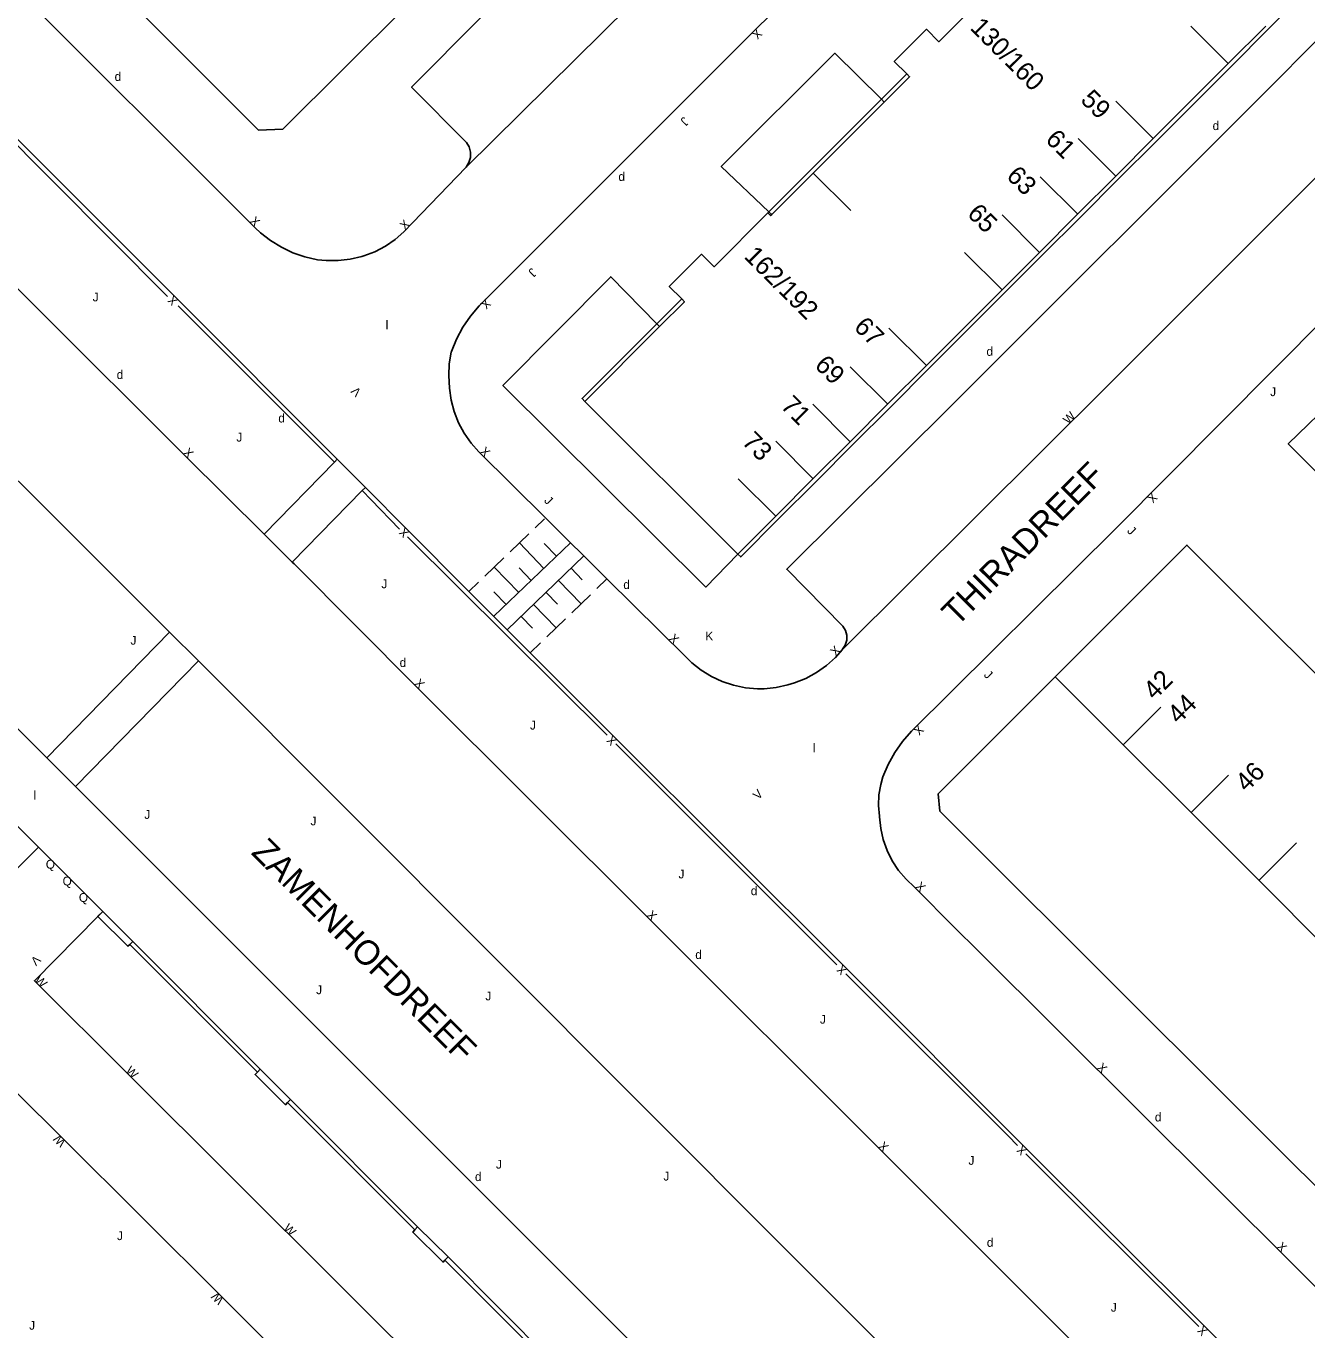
# Model space of a CAD drawing. Extents: x 134999 to 136502, y 457398 to 459002.
# Drawn here: x 136211.6 to 136284, y 458446.1 to 458519.9 of the extents above; entities that cross this region are included whole.
import ezdxf

# ---------------------------------------------------------------- set-up
doc = ezdxf.new("R2010")
doc.units = 0
for name, color, linetype in [('RI_DGTB_15', 7, 'Continuous'), ('RI_DGTB_29', 7, 'Continuous'), ('RI_DGTB_3', 7, 'Continuous'), ('RI_DGTB_30', 7, 'Continuous'), ('RI_DGTB_31', 7, 'Continuous'), ('RI_DGTB_35', 7, 'Continuous'), ('RI_DGTB_36', 7, 'Continuous'), ('RI_DGTB_37', 7, 'Continuous'), ('RI_DGTB_43', 7, 'Continuous'), ('RI_DGTB_49', 7, 'Continuous'), ('RI_DGTB_53', 7, 'Continuous'), ('RI_DGTB_54', 7, 'Continuous')]:
    doc.layers.add(name, color=color, linetype=linetype)

msp = doc.modelspace()

# ---------------------------------------------------------------- linework, layer by layer
at = {"layer": 'RI_DGTB_15'}
for p, q in [((136279.585, 458517.762), (136277.464, 458519.883)), ((136275.344, 458513.518), (136273.223, 458515.639)), ((136273.223, 458511.396), (136271.102, 458513.517)), ((136256.112, 458511.567), (136258.234, 458509.446)), ((136271.067, 458509.239), (136268.946, 458511.36)), ((136268.911, 458507.082), (136266.79, 458509.203)), ((136266.79, 458504.96), (136264.669, 458507.081)), ((136262.514, 458500.68), (136260.393, 458502.801)), ((136260.322, 458498.488), (136258.201, 458500.609)), ((136258.201, 458496.366), (136256.08, 458498.487)), ((136256.116, 458494.279), (136253.995, 458496.4)), ((136253.995, 458492.157), (136251.874, 458494.278)), ((136273.64, 458479.234), (136275.762, 458481.356)), ((136277.478, 458475.395), (136279.6, 458477.517)), ((136281.316, 458471.556), (136283.438, 458473.678))]:
    msp.add_line(p, q, dxfattribs=at)
at = {"layer": 'RI_DGTB_3'}
for p, q in [((136284.018, 458521.885), (136281.862, 458519.728)), ((136281.704, 458519.886), (136279.583, 458517.764)), ((136281.862, 458519.728), (136279.741, 458517.606)), ((136279.583, 458517.764), (136277.471, 458515.651)), ((136259.967, 458515.741), (136261.402, 458517.176)), ((136279.741, 458517.606), (136277.629, 458515.493)), ((136255.952, 458511.726), (136259.967, 458515.741)), ((136260.124, 458515.586), (136256.108, 458511.57)), ((136277.471, 458515.651), (136275.342, 458513.52)), ((136277.629, 458515.493), (136275.5, 458513.362)), ((136275.342, 458513.52), (136273.221, 458511.398)), ((136275.5, 458513.362), (136273.379, 458511.24)), ((136253.607, 458509.381), (136255.952, 458511.726)), ((136273.221, 458511.398), (136271.065, 458509.241)), ((136273.379, 458511.24), (136271.223, 458509.083)), ((136253.546, 458509.32), (136253.607, 458509.381)), ((136271.065, 458509.241), (136268.909, 458507.084)), ((136271.223, 458509.083), (136269.067, 458506.926)), ((136268.909, 458507.084), (136266.788, 458504.962)), ((136269.067, 458506.926), (136266.946, 458504.804)), ((136266.788, 458504.962), (136264.755, 458502.928)), ((136266.946, 458504.804), (136264.913, 458502.77)), ((136247.27, 458503.044), (136248.674, 458504.448)), ((136243.194, 458498.656), (136247.425, 458502.887)), ((136264.755, 458502.928), (136262.511, 458500.683)), ((136264.913, 458502.77), (136262.669, 458500.525)), ((136262.511, 458500.683), (136260.32, 458498.49)), ((136262.669, 458500.525), (136260.478, 458498.332)), ((136243.194, 458498.656), (136251.852, 458490.019)), ((136260.32, 458498.49), (136258.199, 458496.368)), ((136260.478, 458498.332), (136258.357, 458496.21)), ((136258.199, 458496.368), (136256.113, 458494.282)), ((136258.357, 458496.21), (136256.272, 458494.123)), ((136256.113, 458494.282), (136253.992, 458492.16)), ((136256.272, 458494.123), (136254.151, 458492.001)), ((136253.992, 458492.16), (136251.852, 458490.019)), ((136284.928, 458482.845), (136281.13, 458486.644)), ((136273.71, 458479.158), (136269.795, 458483.073)), ((136277.475, 458475.392), (136273.71, 458479.158)), ((136281.342, 458471.526), (136277.475, 458475.392)), ((136285.128, 458467.739), (136281.342, 458471.526))]:
    msp.add_line(p, q, dxfattribs=at)
for points in [[(136266.252, 458522.026), (136263.219, 458518.993), (136262.513, 458519.7), (136260.696, 458517.883), (136261.402, 458517.176)], [(136260.124, 458515.586), (136261.558, 458517.02), (136261.402, 458517.176)], [(136256.108, 458511.57), (136253.762, 458509.224)], [(136253.546, 458509.32), (136250.499, 458506.273), (136249.793, 458506.98), (136247.968, 458505.155), (136248.674, 458504.448)], [(136253.762, 458509.224), (136253.702, 458509.164), (136253.546, 458509.32)], [(136247.425, 458502.887), (136248.83, 458504.292), (136248.674, 458504.448)], [(136247.27, 458503.044), (136243.038, 458498.812), (136243.194, 458498.656)], [(136254.151, 458492.001), (136252.011, 458489.86), (136251.852, 458490.019)], [(136269.795, 458483.073), (136277.248, 458490.526), (136281.13, 458486.644)]]:
    msp.add_lwpolyline(points, dxfattribs=at)
at = {"layer": 'RI_DGTB_31'}
for p, q in [((136240.388, 458491.499), (136240.922, 458492.01)), ((136238.045, 458486.496), (136242.388, 458490.657)), ((136238.965, 458490.135), (136240.033, 458491.158)), ((136240.876, 458489.209), (136239.499, 458490.647)), ((136241.588, 458489.891), (136240.899, 458490.61)), ((136237.542, 458488.772), (136238.61, 458489.795)), ((136243.139, 458489.913), (136238.809, 458485.731)), ((136239.453, 458487.846), (136238.076, 458489.283)), ((136240.165, 458488.527), (136239.476, 458489.246)), ((136242.412, 458489.212), (136243.051, 458488.551)), ((136236.638, 458487.906), (136237.187, 458488.431)), ((136241.707, 458488.53), (136242.984, 458487.208)), ((136244.445, 458488.619), (136243.866, 458488.06)), ((136238.742, 458487.164), (136238.053, 458487.883)), ((136241.001, 458487.849), (136241.64, 458487.188)), ((136243.513, 458487.719), (136242.455, 458486.697)), ((136240.296, 458487.167), (136241.573, 458485.845)), ((136239.59, 458486.486), (136240.229, 458485.825)), ((136242.102, 458486.356), (136241.044, 458485.334)), ((136240.691, 458484.993), (136240.108, 458484.43))]:
    msp.add_line(p, q, dxfattribs=at)
at = {"layer": 'RI_DGTB_49'}
for p, q in [((136244.45, 458479.78), (136233.157, 458490.984)), ((136215.65, 458469.53), (136215.93, 458469.8)), ((136215.93, 458469.8), (136217.63, 458468.1)), ((136217.63, 458468.1), (136217.457, 458467.933)), ((136217.457, 458467.933), (136224.676, 458460.704)), ((136224.83, 458460.87), (136224.676, 458460.704)), ((136226.55, 458459.17), (136224.83, 458460.87)), ((136226.381, 458458.988), (136226.55, 458459.17)), ((136226.381, 458458.988), (136233.576, 458451.784)), ((136233.74, 458451.96), (136233.576, 458451.784)), ((136235.46, 458450.26), (136233.74, 458451.96)), ((136235.286, 458450.074), (136235.46, 458450.26)), ((136235.286, 458450.074), (136242.522, 458442.848))]:
    msp.add_line(p, q, dxfattribs=at)
for points in [[(136219.6, 458504.59), (136206.663, 458517.582), (136206.13, 458518.11)], [(136229.032, 458495.218), (136220.722, 458503.532), (136220.19, 458504.06)], [(136232.72, 458491.43), (136231.114, 458493.083), (136230.603, 458493.607)], [(136257.44, 458466.78), (136256.911, 458467.312), (136245.469, 458478.758), (136244.94, 458479.29)], [(136215.657, 458469.523), (136215.65, 458469.53)], [(136217.457, 458467.933), (136217.35, 458467.83), (136215.657, 458469.523)], [(136267.67, 458456.57), (136267.138, 458457.099), (136258.482, 458465.751), (136257.95, 458466.28)], [(136224.676, 458460.704), (136224.55, 458460.57), (136226.27, 458458.87), (136226.381, 458458.988)], [(136277.92, 458446.33), (136277.388, 458446.858), (136268.66, 458455.559), (136268.13, 458456.09)], [(136233.576, 458451.784), (136233.46, 458451.66), (136235.18, 458449.96), (136235.286, 458450.074)]]:
    msp.add_lwpolyline(points, dxfattribs=at)
at = {"layer": 'RI_DGTB_53'}
for p, q in [((136190.84, 458500.37), (136212.764, 458478.484)), ((136225.055, 458491.145), (136229.032, 458495.218)), ((136229.032, 458495.218), (136229.192, 458495.381)), ((136212.764, 458478.484), (136219.708, 458485.608)), ((136219.708, 458485.608), (136221.34, 458483.98)), ((136221.34, 458483.98), (136214.39, 458476.86)), ((136212.764, 458478.484), (136214.39, 458476.86)), ((136208.7, 458477.05), (136212.302, 458473.439)), ((136212.302, 458473.439), (136215.93, 458469.8)), ((136217.63, 458468.1), (136215.93, 458469.8)), ((136224.83, 458460.87), (136217.63, 458468.1)), ((136226.55, 458459.17), (136224.83, 458460.87)), ((136226.55, 458459.17), (136233.74, 458451.96)), ((136235.46, 458450.26), (136233.74, 458451.96)), ((136235.46, 458450.26), (136242.69, 458443.01))]:
    msp.add_line(p, q, dxfattribs=at)
for points in [[(136229.192, 458495.381), (136220.13, 458504.46), (136205.877, 458518.717)], [(136201.667, 458514.488), (136212.236, 458503.901), (136220.62, 458495.54), (136225.055, 458491.145)], [(136197.459, 458506.979), (136199.335, 458505.506), (136201.149, 458503.98), (136202.59, 458502.69), (136219.708, 458485.608)], [(136230.781, 458493.789), (136229.192, 458495.381)], [(136226.651, 458489.559), (136230.603, 458493.607)], [(136230.603, 458493.607), (136230.781, 458493.789)], [(136236.638, 458487.906), (136233.13, 458491.42), (136230.8, 458493.77), (136230.781, 458493.789)], [(136225.055, 458491.145), (136226.651, 458489.559)], [(136226.651, 458489.559), (136226.75, 458489.46), (136233.69, 458482.49), (136246.83, 458469.38), (136259.93, 458456.3), (136273.08, 458443.15), (136287.35, 458428.85), (136297.46, 458418.76)], [(136240.108, 458484.43), (136236.638, 458487.906)], [(136221.34, 458483.98), (136254.68, 458450.56), (136291.956, 458413.256)], [(136301.62, 458422.91), (136300.86, 458423.65), (136291.39, 458433.2), (136278.29, 458446.28), (136268.06, 458456.48), (136257.88, 458466.68), (136244.87, 458479.66), (136240.108, 458484.43)], [(136212.302, 458473.439), (136210.908, 458472.048), (136210.851, 458472.235), (136210.506, 458473.21), (136210.087, 458474.156), (136209.596, 458475.066), (136209.036, 458475.936), (136208.41, 458476.76), (136208.7, 458477.05)], [(136214.39, 458476.86), (136246.58, 458444.66), (136284.98, 458406.28)], [(136215.657, 458469.523), (136212.07, 458465.88), (136217.37, 458460.59), (136235.26, 458442.76), (136244.14, 458433.88), (136253.14, 458424.91), (136261.97, 458415.72), (136271, 458407.1), (136276.28, 458401.83), (136279.78, 458405.39)], [(136215.93, 458469.8), (136215.657, 458469.523)], [(136252.724, 458403.549), (136251.2, 458405.07), (136242.21, 458414.08), (136233.25, 458422.99), (136224.34, 458431.89), (136215.47, 458440.77), (136206.51, 458449.69), (136201.09, 458455.02), (136208.42, 458462.17), (136213.69, 458456.94), (136222.63, 458448.03), (136231.54, 458439.11), (136240.48, 458430.21), (136258.43, 458412.28), (136267.35, 458403.42), (136272.64, 458398.17), (136265.48, 458390.87), (136260.1, 458396.19), (136253.048, 458403.226)]]:
    msp.add_lwpolyline(points, dxfattribs=at)
at = {"layer": 'RI_DGTB_54'}
for p, q in [((136259.967, 458515.741), (136260.124, 458515.586)), ((136253.762, 458509.224), (136253.607, 458509.381)), ((136247.425, 458502.887), (136247.27, 458503.044))]:
    msp.add_line(p, q, dxfattribs=at)
for points in [[(136319.243, 458585.983), (136285.799, 458552.544), (136275.222, 458541.911), (136263.608, 458530.356), (136252.313, 458519.169), (136237.258, 458504.102), (136237.223, 458504.065), (136236.73, 458503.483), (136236.301, 458502.852), (136235.94, 458502.18), (136235.651, 458501.474), (136235.644, 458501.443), (136235.53, 458500.786), (136235.496, 458500.12), (136235.546, 458499.394), (136235.637, 458498.725), (136235.807, 458498.072), (136236.053, 458497.444), (136236.371, 458496.849), (136236.757, 458496.296), (136237.206, 458495.792), (136240.973, 458492.059)], [(136289.252, 458564.5), (136288.966, 458564.346), (136288.65, 458564.266), (136288.325, 458564.265), (136288.009, 458564.344), (136287.812, 458564.439), (136284.628, 458567.646), (136256.92, 458539.957), (136250.845, 458533.936), (136245.196, 458528.302), (136233.4, 458516.428), (136236.501, 458513.307), (136236.65, 458513.045), (136236.724, 458512.752), (136236.72, 458512.451), (136236.637, 458512.161), (136236.481, 458511.903), (136236.471, 458511.891)], [(136289.252, 458564.5), (136269.136, 458544.298), (136251.91, 458527.153), (136236.471, 458511.891)], [(136192.607, 458560.368), (136190.969, 458558.777), (136186.132, 458553.967), (136186.154, 458552.538), (136224.74, 458514.004), (136226.111, 458514.058), (136239.977, 458527.85)], [(136322.955, 458549.871), (136322.71, 458549.701), (136322.428, 458549.603), (136322.13, 458549.582), (136321.838, 458549.641), (136321.571, 458549.775), (136321.531, 458549.804), (136318.38, 458552.891), (136315.243, 458549.792), (136289.532, 458524.09), (136281.891, 458516.372), (136264.083, 458498.572), (136254.615, 458489.161), (136257.791, 458485.941), (136257.939, 458485.698), (136258.013, 458485.423), (136258.009, 458485.139), (136257.926, 458484.867), (136257.771, 458484.628), (136257.753, 458484.608)], [(136322.955, 458549.871), (136296.344, 458523.137), (136272.85, 458499.619), (136257.753, 458484.608)], [(136210.5, 458522.517), (136224.551, 458508.472), (136224.847, 458508.196), (136225.416, 458507.75), (136226.031, 458507.37), (136226.685, 458507.061), (136227.368, 458506.825), (136228.073, 458506.666), (136228.567, 458506.615), (136229.245, 458506.614), (136229.918, 458506.693), (136230.577, 458506.851), (136230.699, 458506.887), (136231.322, 458507.122), (136231.913, 458507.431), (136232.463, 458507.807), (136232.963, 458508.247), (136236.471, 458511.891)], [(136259.967, 458515.741), (136257.333, 458518.342), (136250.912, 458511.944), (136253.607, 458509.381)], [(136251.852, 458490.019), (136250.037, 458488.147), (136238.564, 458499.549), (136244.659, 458505.7), (136247.27, 458503.044)], [(136285.136, 458503.46), (136273.219, 458491.464), (136261.671, 458480.007), (136261.164, 458479.423), (136260.723, 458478.793), (136260.349, 458478.12), (136260.048, 458477.413), (136259.925, 458476.989), (136259.824, 458476.395), (136259.803, 458475.792), (136259.862, 458475.191), (136259.863, 458475.152), (136259.926, 458474.502), (136260.067, 458473.864), (136260.286, 458473.248), (136260.578, 458472.664), (136260.939, 458472.119), (136261.364, 458471.623), (136261.846, 458471.182), (136264.148, 458468.836), (136265.385, 458467.628), (136274.512, 458458.542), (136296.578, 458436.548)], [(136310.662, 458468.653), (136282.973, 458496.245), (136285.81, 458499.002), (136293.376, 458491.406)], [(136240.973, 458492.059), (136244.445, 458488.619)], [(136244.445, 458488.619), (136248.92, 458484.185), (136249.251, 458483.864), (136249.78, 458483.443), (136250.355, 458483.089), (136250.968, 458482.804), (136251.61, 458482.594), (136252.281, 458482.455), (136252.963, 458482.395), (136253.337, 458482.4), (136254.009, 458482.47), (136254.667, 458482.62), (136255.043, 458482.731), (136255.685, 458482.987), (136256.293, 458483.315)], [(136256.293, 458483.315), (136256.86, 458483.711), (136257.377, 458484.17), (136257.753, 458484.608)], [(136269.795, 458483.073), (136263.168, 458476.451), (136263.274, 458475.48), (136265.137, 458473.603), (136309.905, 458428.935), (136311.328, 458428.863), (136328.656, 458446.179), (136319.097, 458455.659), (136315.635, 458452.136)]]:
    msp.add_lwpolyline(points, dxfattribs=at)

# ---------------------------------------------------------------- texts
at = {"layer": 'RI_DGTB_29'}
for p in [(136216.601, 458516.78), (136278.697, 458514.001), (136245.094, 458511.122), (136265.908, 458501.232), (136275.431, 458457.922)]:
    msp.add_text('d', height=0.5, dxfattribs=at).set_placement(p)
for rotation, p in [(359.99965, (136216.72, 458499.92)), (359.99965, (136225.86, 458497.46)), (359.99963, (136245.37, 458488.04)), (359.99965, (136232.72, 458483.63)), (359.99965, (136252.58, 458470.72)), (359.99965, (136249.44, 458467.11)), (359.99965, (136236.98, 458454.55)), (359.99965, (136265.93, 458450.83))]:
    msp.add_text('d', height=0.5, rotation=rotation, dxfattribs=at).set_placement(p)
at = {"layer": 'RI_DGTB_30'}
for s, rotation, p in [('X', 225.2079, (136252.913, 458519.766)), ('X', 314.9664, (136224.21, 458508.815)), ('X', 44.52307, (136233.019, 458508.315)), ('X', 134.72974, (136220.222, 458504.364)), ('X', 224.52306, (136237.583, 458504.494)), ('V', 134.97131, (136230.593, 458499.22)), ('W', 45.28261, (136270.542, 458497.322)), ('X', 315.1062, (136220.443, 458495.716)), ('X', 315.02303, (136237.218, 458495.774)), ('X', 225.11545, (136275.273, 458493.531)), ('X', 134.72974, (136233.306, 458491.242)), ('X', 315.02303, (136247.909, 458485.204)), ('X', 45.28261, (136257.38, 458484.207)), ('X', 314.95781, (136233.513, 458482.667)), ('X', 225.11545, (136262.055, 458480.391)), ('X', 135.00763, (136245.047, 458479.483)), ('V', 45.28261, (136252.999, 458476.085)), ('X', 315.25561, (136261.848, 458471.175)), ('X', 315.05292, (136246.653, 458469.557)), ('V', 224.30884, (136212.13, 458467.36)), ('W', 315.02542, (136212.037, 458465.883)), ('X', 135.00362, (136258.057, 458466.503)), ('W', 315.07526, (136217.183, 458460.742)), ('X', 315.25561, (136272.117, 458460.926)), ('W', 135.15602, (136213.887, 458456.779)), ('X', 315.01969, (136259.753, 458456.477)), ('X', 135.01278, (136268.237, 458456.303)), ('W', 315.09417, (136226.113, 458451.836)), ('X', 315.25561, (136282.282, 458450.801)), ('W', 135.03112, (136222.822, 458447.867)), ('X', 135.06263, (136278.467, 458446.103))]:
    msp.add_text(s, height=0.5, rotation=rotation, dxfattribs=at).set_placement(p)
msp.add_text('K', height=0.5, dxfattribs=at).set_placement((136250.012, 458485.13))
at = {"layer": 'RI_DGTB_31'}
for s, height, rotation, p in [('J', 0.499, 225.22543, (136248.786, 458514.786)), ('J', 0.499, 225.22543, (136240.185, 458506.236)), ('J', 0.5, 359.99965, (136215.36, 458504.31)), ('J', 0.5, 359.99965, (136223.49, 458496.38)), ('J', 0.5, 315.3656, (136240.854, 458493)), ('J', 0.5, 316.07031, (136273.826, 458491.285)), ('J', 0.5, 359.99965, (136231.69, 458488.08)), ('J', 0.5, 359.99965, (136217.5, 458484.89)), ('J', 0.5, 316.07031, (136265.727, 458483.142)), ('J', 0.5, 359.99965, (136240.09, 458480.09)), ('J', 0.5, 359.99965, (136218.28, 458475.04)), ('J', 0.5, 359.99965, (136227.68, 458474.67)), ('Q', 0.5, 359.99965, (136212.71, 458472.22)), ('J', 0.5, 359.99965, (136248.49, 458471.67)), ('Q', 0.5, 359.99965, (136213.66, 458471.27)), ('Q', 0.5, 359.99965, (136214.58, 458470.34)), ('J', 0.5, 359.99965, (136228, 458465.12)), ('J', 0.5, 359.99965, (136237.57, 458464.77)), ('J', 0.5, 359.99965, (136256.49, 458463.45)), ('J', 0.5, 359.99965, (136264.89, 458455.47)), ('J', 0.5, 359.99965, (136238.17, 458455.25)), ('J', 0.5, 359.99965, (136247.64, 458454.58)), ('J', 0.5, 359.99965, (136216.74, 458451.21)), ('J', 0.5, 359.99965, (136272.94, 458447.16)), ('J', 0.5, 359.99965, (136211.77, 458446.14))]:
    msp.add_text(s, height=height, rotation=rotation, dxfattribs=at).set_placement(p)
msp.add_text('J', height=0.5, dxfattribs=at).set_placement((136281.953, 458498.952))
at = {"layer": 'RI_DGTB_35'}
for s, rotation, p in [('162/192', 314.9922, (136252.147, 458506.806)), ('42', 44.9922, (136275.411, 458481.713))]:
    msp.add_text(s, height=1.054, rotation=rotation, dxfattribs=at).set_placement(p)
at = {"layer": 'RI_DGTB_36'}
for s, rotation, p in [('130/160', 314.9922, (136264.93, 458519.735)), ('59', 315.0154, (136271.175, 458515.649)), ('61', 315.0154, (136269.19, 458513.408)), ('63', 315.0154, (136266.98, 458511.34)), ('65', 315.0154, (136264.766, 458509.207)), ('67', 315.0154, (136258.356, 458502.8)), ('69', 315.0154, (136256.136, 458500.635)), ('71', 315.0154, (136254.222, 458498.343)), ('73', 315.0154, (136252.029, 458496.31)), ('44', 44.9922, (136276.775, 458480.348)), ('46', 44.9922, (136280.614, 458476.509))]:
    msp.add_text(s, height=1.054, rotation=rotation, dxfattribs=at).set_placement(p)
at = {"layer": 'RI_DGTB_37'}
for s, rotation, p in [('THIRADREEF', 45.15825, (136264.241, 458485.882)), ('ZAMENHOFDREEF', 315, (136224.276, 458473.084))]:
    msp.add_text(s, height=1.4, rotation=rotation, dxfattribs=at).set_placement(p)
at = {"layer": 'RI_DGTB_43'}
for rotation, p in [(179.99998, (136232.081, 458503.264)), (359.99965, (136212.02, 458476.13))]:
    msp.add_text('l', height=0.5, rotation=rotation, dxfattribs=at).set_placement(p)
msp.add_text('l', height=0.5, dxfattribs=at).set_placement((136256.092, 458478.803))

doc.saveas('drawing.dxf')
